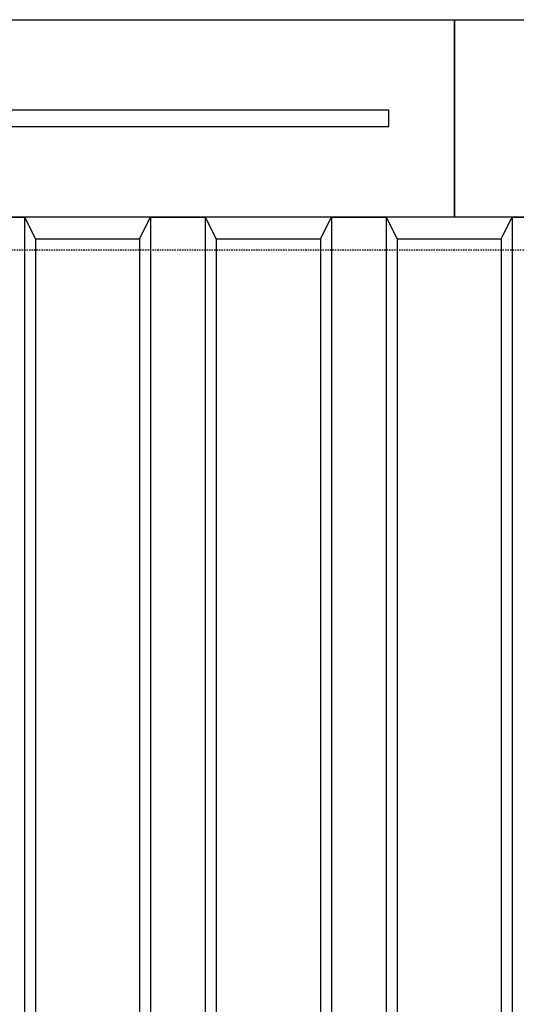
# Model space of a CAD drawing. Extents: x -169 to 7270, y -140 to 2984.
# Tile 659 of 718: x 6562 to 6607, y 1308 to 1398. Entities that reach past the tile are written whole.
import ezdxf

# ---------------------------------------------------------------- set-up
doc = ezdxf.new("R2010")
doc.units = 0
doc.header["$MEASUREMENT"] = 0
doc.linetypes.add('HIDDEN3', pattern=[0.1875, 0.125, -0.0625])
for name, color, linetype in [('TANK-ANCHOR', 4, 'CONTINUOUS'), ('TANK-UST', 5, 'CONTINUOUS'), ('TANK-UST-RIB', 7, 'CONTINUOUS')]:
    doc.layers.add(name, color=color, linetype=linetype)

msp = doc.modelspace()

# ---------------------------------------------------------------- linework, layer by layer
at = {"layer": 'TANK-ANCHOR'}
for points in [[(6601.69428, 1380.01839), (6427.69428, 1380.01839), (6427.69428, 1398.01839), (6601.69428, 1398.01839)], [(6601.69428, 1380.01839), (6601.69428, 1398.01839), (6817.69428, 1398.01839), (6817.69428, 1380.01839)]]:
    msp.add_lwpolyline(points, close=True, dxfattribs=at)
at = {"layer": 'TANK-ANCHOR', "color": 7}
msp.add_lwpolyline([(6559.69428, 1389.76839), (6559.69428, 1388.26839), (6595.69428, 1388.26839), (6595.69428, 1389.76839)], close=True, dxfattribs=at)
at = {"layer": 'TANK-UST'}
msp.add_lwpolyline([(6557.45183, 1380.01839), (6562.45183, 1380.01839), (6563.45183, 1378.01839), (6572.95183, 1378.01839), (6573.95183, 1380.01839), (6578.95183, 1380.01839), (6579.95183, 1378.01839), (6589.45183, 1378.01839), (6590.45183, 1380.01839), (6595.45183, 1380.01839), (6596.45183, 1378.01839), (6605.95183, 1378.01839), (6606.95183, 1380.01839), (6611.95183, 1380.01839)], dxfattribs=at)
at = {"layer": 'TANK-UST', "color": 2, "linetype": 'HIDDEN3'}
msp.add_lwpolyline([(6916.95183, 1377.01839), (6921.45683, 1377.01839, -0.9539575), (6921.45683, 1257.01839), (6916.95183, 1257.01839), (6909.69448, 1257.01839), (6814.44428, 1257.01839), (6715.42492, 1257.01839), (6490.42492, 1257.01839), (6485.93173, 1257.01839, -0.9539575), (6485.93173, 1377.01839), (6490.42492, 1377.01839), (6715.42492, 1377.01839), (6814.44428, 1377.01839), (6909.69448, 1377.01839)], format="xyb", close=True, dxfattribs=at)
at = {"layer": 'TANK-UST-RIB'}
for p, q in [((6562.45183, 1380.01839), (6562.45183, 1254.01839)), ((6573.95183, 1380.01839), (6573.95183, 1254.01839)), ((6578.95183, 1380.01839), (6578.95183, 1254.01839)), ((6590.45183, 1380.01839), (6590.45183, 1254.01839)), ((6595.45183, 1380.01839), (6595.45183, 1254.01839)), ((6606.95183, 1380.01839), (6606.95183, 1254.01839)), ((6563.45183, 1378.01839), (6563.45183, 1256.01839)), ((6572.95183, 1378.01839), (6572.95183, 1256.01839)), ((6579.95183, 1378.01839), (6579.95183, 1256.01839)), ((6589.45183, 1378.01839), (6589.45183, 1256.01839)), ((6596.45183, 1378.01839), (6596.45183, 1256.01839)), ((6605.95183, 1378.01839), (6605.95183, 1256.01839))]:
    msp.add_line(p, q, dxfattribs=at)

doc.saveas('drawing.dxf')
